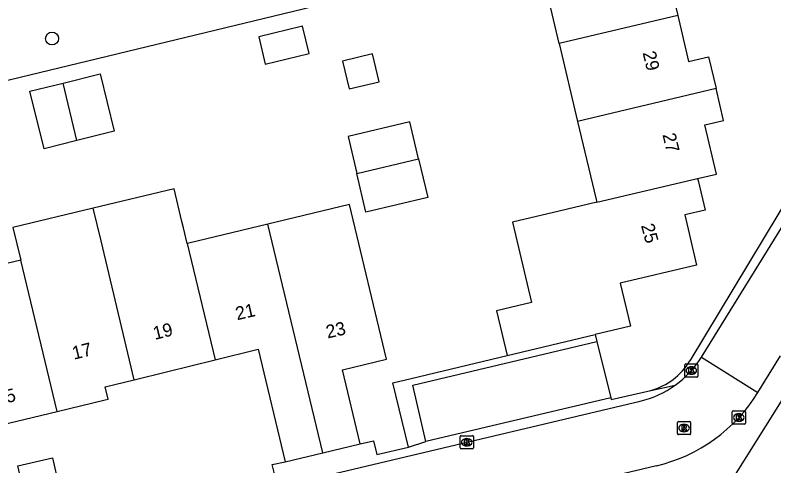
# Model space of a CAD drawing. Extents: x 158461 to 159795, y 387220 to 388672.
# Drawn here: x 159503.4 to 159560.9, y 388270 to 388304.1 of the extents above; entities that cross this region are included whole.
import ezdxf

# ---------------------------------------------------------------- set-up
doc = ezdxf.new("R2010")
doc.units = 0
for name, color, linetype in [('IMGEO_Boom', 7, 'Continuous'), ('IMGEO_Groenvoorziening', 7, 'Continuous'), ('IMGEO_Kolk', 7, 'Continuous'), ('IMGEO_Muur', 7, 'Continuous'), ('IMGEO_Pand', 7, 'Continuous'), ('IMGEO_Pand_nummerreeks', 7, 'Continuous'), ('IMGEO_Parkeervlak_open', 7, 'Continuous'), ('IMGEO_Rijbaan_lokaal_open', 7, 'Continuous'), ('IMGEO_Rioolput', 7, 'Continuous'), ('IMGEO_Voetpad_open', 7, 'Continuous')]:
    doc.layers.add(name, color=color, linetype=linetype)

msp = doc.modelspace()

# ---------------------------------------------------------------- linework, layer by layer
at = {"layer": 'IMGEO_Boom'}
msp.add_circle((159506.217, 388302.345), 0.489, dxfattribs=at)
at = {"layer": 'IMGEO_Groenvoorziening'}
msp.add_lwpolyline([(159488.669, 388295.914), (159500, 388298.516), (159529, 388305.54), (159525.544, 388321.096)], dxfattribs=at)
at = {"layer": 'IMGEO_Kolk'}
for p, q in [((159554.156, 388276.749), (159554.156, 388277.601)), ((159554.231, 388277.675), (159555.083, 388277.675)), ((159555.157, 388277.601), (159555.157, 388276.749)), ((159554.644, 388277.455), (159554.669, 388277.455)), ((159555.083, 388276.675), (159554.231, 388276.675)), ((159554.667, 388276.895), (159554.642, 388276.895)), ((159557.755, 388273.188), (159557.755, 388274.04)), ((159557.83, 388274.114), (159558.682, 388274.114)), ((159558.243, 388273.894), (159558.268, 388273.894)), ((159558.756, 388274.04), (159558.756, 388273.188)), ((159558.682, 388273.114), (159557.83, 388273.114)), ((159558.266, 388273.334), (159558.241, 388273.334)), ((159537.139, 388271.312), (159537.139, 388272.164)), ((159537.214, 388272.238), (159538.066, 388272.238)), ((159537.627, 388272.018), (159537.652, 388272.018)), ((159538.14, 388272.164), (159538.14, 388271.312)), ((159537.65, 388271.458), (159537.625, 388271.458)), ((159538.066, 388271.238), (159537.214, 388271.238))]:
    msp.add_line(p, q, dxfattribs=at)
for points in [[(159554.156, 388276.749), (159554.156, 388277.601)], [(159554.231, 388277.675), (159555.083, 388277.675)], [(159555.157, 388277.601), (159555.157, 388276.749)], [(159554.477, 388277.375), (159554.6, 388277.375), (159554.6, 388277.224), (159554.73, 388277.375), (159554.894, 388277.375), (159554.748, 388277.224), (159554.901, 388276.975), (159554.749, 388276.975), (159554.664, 388277.139), (159554.6, 388277.072), (159554.6, 388276.975), (159554.477, 388276.975), (159554.477, 388277.375)], [(159555.083, 388276.675), (159554.231, 388276.675)], [(159557.755, 388273.188), (159557.755, 388274.04)], [(159557.83, 388274.114), (159558.682, 388274.114)], [(159558.076, 388273.814), (159558.199, 388273.814), (159558.199, 388273.663), (159558.329, 388273.814), (159558.493, 388273.814), (159558.347, 388273.663), (159558.5, 388273.414), (159558.348, 388273.414), (159558.263, 388273.578), (159558.199, 388273.511), (159558.199, 388273.414), (159558.076, 388273.414), (159558.076, 388273.814)], [(159558.756, 388274.04), (159558.756, 388273.188)], [(159558.682, 388273.114), (159557.83, 388273.114)], [(159537.139, 388271.312), (159537.139, 388272.164)], [(159537.214, 388272.238), (159538.066, 388272.238)], [(159537.46, 388271.938), (159537.583, 388271.938), (159537.583, 388271.787), (159537.713, 388271.938), (159537.877, 388271.938), (159537.731, 388271.787), (159537.884, 388271.538), (159537.732, 388271.538), (159537.647, 388271.702), (159537.583, 388271.635), (159537.583, 388271.538), (159537.46, 388271.538), (159537.46, 388271.938)], [(159538.14, 388272.164), (159538.14, 388271.312)], [(159538.066, 388271.238), (159537.214, 388271.238)]]:
    msp.add_lwpolyline(points, dxfattribs=at)
for centre, start, end in [((159554.233, 388277.599), 91.55205, 178.44795), ((159554.233, 388277.599), 91.55205, 178.44795), ((159555.081, 388277.599), 1.55205, 88.44795), ((159555.081, 388277.599), 1.55205, 88.44795), ((159554.233, 388276.751), 181.55205, 268.44795), ((159554.233, 388276.751), 181.55205, 268.44795), ((159555.081, 388276.751), 271.55205, 358.44795), ((159555.081, 388276.751), 271.55205, 358.44795), ((159557.832, 388274.038), 91.55205, 178.44795), ((159557.832, 388274.038), 91.55205, 178.44795), ((159558.68, 388274.038), 1.55205, 88.44795), ((159558.68, 388274.038), 1.55205, 88.44795), ((159557.832, 388273.19), 181.55205, 268.44795), ((159557.832, 388273.19), 181.55205, 268.44795), ((159558.68, 388273.19), 271.55205, 358.44795), ((159558.68, 388273.19), 271.55205, 358.44795), ((159537.216, 388272.162), 91.55205, 178.44795), ((159537.216, 388272.162), 91.55205, 178.44795), ((159538.064, 388272.162), 1.55205, 88.44795), ((159538.064, 388272.162), 1.55205, 88.44795), ((159537.216, 388271.314), 181.55205, 268.44795), ((159537.216, 388271.314), 181.55205, 268.44795), ((159538.064, 388271.314), 271.55205, 358.44795), ((159538.064, 388271.314), 271.55205, 358.44795)]:
    msp.add_arc(centre, 0.0765, start, end, dxfattribs=at)
for centre, major_axis, ratio, start_param, end_param in [((159554.643, 388277.175), (-0.387, 0.002), 0.722429, 4.712389, 7.853982), ((159554.668, 388277.175), (-0.39, 0.002), 0.717154, 1.570796, 4.712389), ((159558.242, 388273.614), (-0.387, 0.002), 0.722429, 4.712389, 7.853982), ((159558.267, 388273.614), (-0.39, 0.002), 0.717154, 1.570796, 4.712389), ((159537.626, 388271.738), (-0.387, 0.002), 0.722429, 4.712389, 7.853982), ((159537.651, 388271.738), (-0.39, 0.002), 0.717154, 1.570796, 4.712389)]:
    msp.add_ellipse(centre, major_axis=major_axis, ratio=ratio, start_param=start_param, end_param=end_param, dxfattribs=at)
at = {"layer": 'IMGEO_Muur'}
msp.add_lwpolyline([(159533.436, 388276.568), (159540.689, 388278.317)], dxfattribs=at)
at = {"layer": 'IMGEO_Pand'}
for points in [[(159561.188, 388309.563), (159552.801, 388307.578), (159553.626, 388304.09)], [(159544.64, 388301.966), (159543.114, 388308.414)], [(159553.626, 388304.09), (159544.64, 388301.966)], [(159553.626, 388304.09), (159554.452, 388300.601), (159555.964, 388300.958), (159556.534, 388298.55)], [(159521.877, 388302.48), (159522.373, 388300.408), (159525.689, 388301.203), (159525.193, 388303.275), (159521.877, 388302.48)], [(159544.64, 388301.966), (159546.036, 388296.067)], [(159528.223, 388300.633), (159528.728, 388298.525), (159531.006, 388299.071), (159530.501, 388301.179), (159528.223, 388300.633)], [(159507.059, 388298.97), (159509.85, 388299.662), (159510.93, 388295.311), (159508.105, 388294.609)], [(159508.105, 388294.609), (159505.624, 388293.994), (159504.545, 388298.346), (159507.059, 388298.97)], [(159508.105, 388294.609), (159507.059, 388298.97)], [(159556.534, 388298.55), (159546.036, 388296.067)], [(159555.133, 388291.736), (159556.554, 388292.072), (159555.672, 388295.801), (159557.104, 388296.14), (159556.534, 388298.55)], [(159533.991, 388293.218), (159533.326, 388296.024), (159528.644, 388294.915), (159529.308, 388292.11)], [(159546.036, 388296.067), (159547.439, 388290.138), (159547.489, 388289.928)], [(159529.308, 388292.11), (159533.991, 388293.218)], [(159533.991, 388293.218), (159534.684, 388290.292), (159530, 388289.184), (159529.308, 388292.11)], [(159555.133, 388291.736), (159555.168, 388291.589), (159555.7, 388289.344), (159554.151, 388288.978), (159555.051, 388285.174), (159549.266, 388283.805), (159550.041, 388280.53), (159547.374, 388279.899)], [(159547.489, 388289.928), (159555.133, 388291.736)], [(159516.452, 388286.811), (159516.17, 388287.988), (159516.052, 388288.479), (159515.457, 388290.959), (159509.332, 388289.488)], [(159529.561, 388271.608), (159528.214, 388277.229), (159531.559, 388278.031), (159528.747, 388289.758), (159522.564, 388288.276)], [(159547.489, 388289.928), (159544.645, 388289.255), (159541.113, 388288.42), (159542.554, 388282.33), (159539.889, 388281.699), (159540.689, 388278.317)], [(159509.332, 388289.488), (159503.254, 388288.028), (159503.848, 388285.554)], [(159512.451, 388276.478), (159509.926, 388287.011), (159509.332, 388289.488)], [(159522.564, 388288.276), (159516.574, 388286.84), (159516.452, 388286.811)], [(159526.725, 388270.928), (159522.564, 388288.276)], [(159516.452, 388286.811), (159518.566, 388277.992)], [(159503.848, 388285.554), (159500, 388284.632), (159497.716, 388284.085)], [(159506.606, 388274.072), (159503.848, 388285.554)], [(159540.689, 388278.317), (159547.374, 388279.899)], [(159518.566, 388277.992), (159521.84, 388278.802), (159523.89, 388270.249)], [(159512.451, 388276.478), (159514.877, 388277.078), (159518.566, 388277.992)], [(159506.606, 388274.072), (159510.249, 388274.945), (159510.47, 388274.998), (159510.246, 388275.932), (159512.451, 388276.478)], [(159500.469, 388272.6), (159506.606, 388274.072)], [(159526.725, 388270.928), (159529.561, 388271.608)], [(159523.89, 388270.249), (159526.725, 388270.928)], [(159507.206, 388266.31), (159504.598, 388265.717), (159503.633, 388269.959), (159506.242, 388270.552), (159507.206, 388266.31)]]:
    msp.add_lwpolyline(points, dxfattribs=at)
at = {"layer": 'IMGEO_Parkeervlak_open'}
msp.add_lwpolyline([(159547.502, 388279.379), (159548.555, 388275.105)], dxfattribs=at)
at = {"layer": 'IMGEO_Rijbaan_lokaal_open'}
for points in [[(159555.414, 388278.195), (159565.636, 388294.695)], [(159555.414, 388278.195), (159559.697, 388275.518)], [(159559.697, 388275.518), (159561.4, 388278.291)], [(159511.769, 388265.6), (159522.832, 388268.224), (159550.787, 388274.859)], [(159552.008, 388269.951), (159524.704, 388263.467), (159512.933, 388260.681)]]:
    msp.add_lwpolyline(points, dxfattribs=at)
for centre, radius, start, end in [((159549.065, 388282.126), 7.468, 305.77885, 328.23439), ((159549.051, 388282.151), 7.496, 283.39038, 305.75523), ((159549.147, 388281.995), 12.38, 283.36056, 328.45012)]:
    msp.add_arc(centre, radius, start, end, dxfattribs=at)
at = {"layer": 'IMGEO_Rioolput'}
for p, q in [((159553.601, 388272.391), (159553.601, 388273.243)), ((159553.676, 388273.317), (159554.528, 388273.317)), ((159554.089, 388273.097), (159554.114, 388273.097)), ((159554.602, 388273.243), (159554.602, 388272.391)), ((159554.112, 388272.537), (159554.087, 388272.537)), ((159554.528, 388272.317), (159553.676, 388272.317))]:
    msp.add_line(p, q, dxfattribs=at)
for points in [[(159553.601, 388272.391), (159553.601, 388273.243)], [(159553.676, 388273.317), (159554.528, 388273.317)], [(159554.19, 388273.015), (159553.938, 388273.017), (159553.938, 388272.617)], [(159554.602, 388273.243), (159554.602, 388272.391)], [(159553.938, 388272.617), (159554.062, 388272.617), (159554.062, 388272.779), (159554.073, 388272.779)], [(159554.116, 388272.936), (159554.062, 388272.936), (159554.062, 388272.855)], [(159554.062, 388272.855), (159554.114, 388272.855)], [(159554.12, 388272.75), (159554.191, 388272.617), (159554.331, 388272.617), (159554.266, 388272.743)], [(159554.528, 388272.317), (159553.676, 388272.317)]]:
    msp.add_lwpolyline(points, dxfattribs=at)
for centre, radius, start, end in [((159553.678, 388273.241), 0.0765, 91.55205, 178.44795), ((159553.678, 388273.241), 0.0765, 91.55205, 178.44795), ((159554.189, 388272.905), 0.109, 350.36119, 89.41601), ((159554.526, 388273.241), 0.0765, 1.55205, 88.44795), ((159554.526, 388273.241), 0.0765, 1.55205, 88.44795), ((159554.072, 388272.726), 0.0533, 26.02933, 88.69889), ((159554.098, 388273.044), 0.19, 274.7715, 282.96867), ((159554.122, 388272.84), 0.0964, 77.00612, 93.18647), ((159554.136, 388272.897), 0.0378, 276.66336, 79.67722), ((159554.187, 388272.905), 0.112, 277.58423, 350.98172), ((159554.171, 388272.69), 0.108, 29.51342, 73.79051), ((159553.678, 388272.393), 0.0765, 181.55205, 268.44795), ((159553.678, 388272.393), 0.0765, 181.55205, 268.44795), ((159554.526, 388272.393), 0.0765, 271.55205, 358.44795), ((159554.526, 388272.393), 0.0765, 271.55205, 358.44795)]:
    msp.add_arc(centre, radius, start, end, dxfattribs=at)
for centre, major_axis, ratio, start_param, end_param in [((159554.088, 388272.817), (-0.387, 0.002), 0.722429, 4.712389, 7.853982), ((159554.113, 388272.817), (-0.39, 0.002), 0.717154, 1.570796, 4.712389)]:
    msp.add_ellipse(centre, major_axis=major_axis, ratio=ratio, start_param=start_param, end_param=end_param, dxfattribs=at)
at = {"layer": 'IMGEO_Voetpad_open'}
for points in [[(159564.627, 388294.633), (159554.542, 388277.906)], [(159547.374, 388279.899), (159547.502, 388279.379)], [(159534.536, 388271.789), (159533.557, 388276.055), (159547.502, 388279.379)], [(159533.216, 388271.378), (159532.044, 388276.233), (159533.436, 388276.568), (159540.689, 388278.317)], [(159533.623, 388263.471), (159536.53, 388264.165), (159557.997, 388269.297), (159560.976, 388274.051), (159562.35, 388276.243), (159563.013, 388277.301)], [(159551.59, 388275.674), (159553.431, 388276.068)], [(159548.555, 388275.105), (159548.586, 388274.98), (159551.59, 388275.674)], [(159548.555, 388275.105), (159534.536, 388271.789)], [(159529.561, 388271.608), (159530.56, 388271.848), (159530.816, 388270.817), (159533.216, 388271.378)], [(159533.216, 388271.378), (159534.536, 388271.789)], [(159488.416, 388260.769), (159500, 388263.529), (159523.144, 388269.043), (159522.907, 388270.043), (159523.89, 388270.249)]]:
    msp.add_lwpolyline(points, dxfattribs=at)
msp.add_arc((159550.275, 388280.482), 4.984, 285.3006, 328.88507, dxfattribs=at)

# ---------------------------------------------------------------- texts
at = {"layer": 'IMGEO_Pand_nummerreeks'}
for s, rotation, p in [('29', 283.60329, (159550.955, 388301.264)), ('27', 283.60181, (159552.457, 388295.059)), ('25', 285.2462, (159550.833, 388288.173)), ('21', 12.89728, (159520.239, 388280.985)), ('19', 13.75099, (159513.998, 388279.496)), ('23', 12.77763, (159527.093, 388279.601)), ('17', 13.75099, (159507.873, 388277.996)), ('15', 13.48743, (159502.099, 388274.533))]:
    msp.add_text(s, height=1, rotation=rotation, dxfattribs=at).set_placement(p)

doc.saveas('drawing.dxf')
